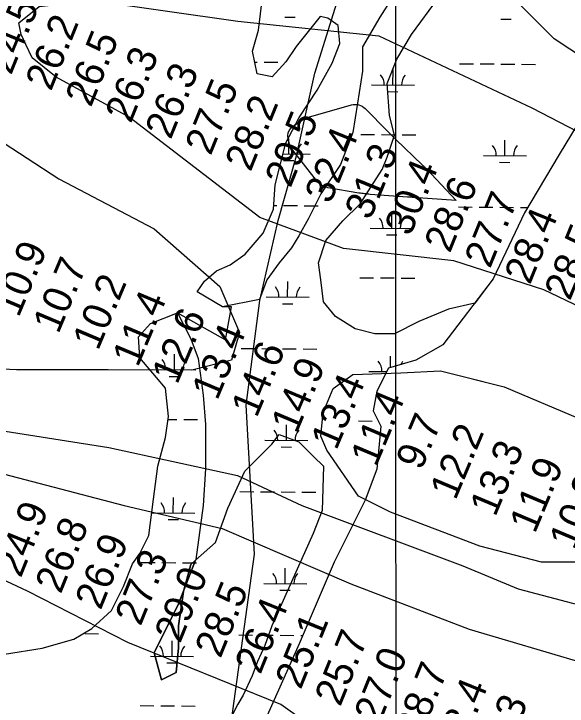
# Model space of a CAD drawing. Extents: x 3271442 to 3309282, y 752266 to 777610.
# Drawn here: x 3290431 to 3291716, y 772135 to 773743 of the extents above; entities that cross this region are included whole.
import ezdxf

# ---------------------------------------------------------------- set-up
doc = ezdxf.new("R2010")
doc.units = 0
for name, color, linetype in [('V-GRID-MAJR', 7, 'Continuous'), ('V-RIVR-RANG', 7, 'Continuous'), ('V-SITE-VEGE', 7, 'Continuous'), ('V-TOPO-BNDY', 7, 'Continuous'), ('V-TOPO-DPTH', 7, 'Continuous'), ('V-TOPO-MAJR', 7, 'Continuous'), ('V-TOPO-MINR', 7, 'Continuous'), ('V-WETL-SWMP', 7, 'Continuous')]:
    doc.layers.add(name, color=color, linetype=linetype)

msp = doc.modelspace()

# ---------------------------------------------------------------- linework, layer by layer
at = {"layer": 'V-GRID-MAJR'}
msp.add_spline([(3291322.7, 757646.2), (3291320.9, 763704.7), (3291319.2, 769766.6), (3291317.4, 775828.6), (3291317.4, 775832)], degree=3, dxfattribs=at)
at = {"layer": 'V-SITE-VEGE'}
for p, q in [((3290999.1, 773705.1), (3291009.6, 773795.9)), ((3291308.9, 773780.5), (3291280.4, 773734.9)), ((3291354.5, 773695), (3291417.1, 773780.5)), ((3291142.2, 773736.5), (3291086.4, 773666.7)), ((3291159.7, 773733), (3291142.2, 773736.5)), ((3291184.1, 773715.6), (3291159.7, 773733)), ((3291280.4, 773734.9), (3291240.5, 773666.5)), ((3291187.6, 773673.7), (3291184.1, 773715.6)), ((3290985.1, 773656.2), (3290999.1, 773705.1)), ((3291320.3, 773638), (3291354.5, 773695)), ((3291086.4, 773666.7), (3291061.9, 773631.8)), ((3291170.1, 773628.3), (3291187.6, 773673.7)), ((3291240.5, 773666.5), (3291240.5, 773609.5)), ((3290995.6, 773603.8), (3290985.1, 773656.2)), ((3291297.5, 773581), (3291320.3, 773638)), ((3291061.9, 773631.8), (3291030.5, 773596.8)), ((3291135.2, 773565.4), (3291170.1, 773628.3)), ((3291030.5, 773596.8), (3290995.6, 773603.8)), ((3291240.5, 773609.5), (3291229.1, 773535.4)), ((3291805.6, 773596.7), (3291697.5, 773416.3)), ((3291303.2, 773506.9), (3291297.5, 773581)), ((3291093.3, 773502.5), (3291135.2, 773565.4)), ((3291229.1, 773535.4), (3291217.8, 773467)), ((3291314.6, 773461.3), (3291303.2, 773506.9)), ((3291061.9, 773443.2), (3291093.3, 773502.5)), ((3291217.8, 773467), (3291189.3, 773393)), ((3291297.5, 773410.1), (3291314.6, 773461.3)), ((3291037.5, 773345.4), (3291061.9, 773443.2)), ((3291286.1, 773381.6), (3291297.5, 773410.1)), ((3291697.5, 773416.3), (3291616.4, 773281)), ((3291189.3, 773393), (3291143.7, 773324.6)), ((3291234.8, 773301.8), (3291286.1, 773381.6)), ((3291034, 773289.5), (3291037.5, 773345.4)), ((3291143.7, 773324.6), (3291115.2, 773267.6)), ((3291195, 773261.9), (3291234.8, 773301.8)), ((3291009.6, 773233.6), (3291034, 773289.5)), ((3291616.4, 773281), (3291544.2, 773127.7)), ((3291115.2, 773267.6), (3291092.4, 773227.7)), ((3291155.1, 773216.3), (3291195, 773261.9)), ((3290967.7, 773184.7), (3291009.6, 773233.6)), ((3291092.4, 773227.7), (3291075.4, 773199.2)), ((3291138, 773165), (3291155.1, 773216.3)), ((3290932.8, 773160.3), (3290967.7, 773184.7)), ((3291075.4, 773199.2), (3291046.9, 773165)), ((3290901.4, 773146.3), (3290932.8, 773160.3)), ((3291046.9, 773165), (3291018.4, 773125.1)), ((3291143.7, 773125.1), (3291138, 773165)), ((3290873.5, 773121.9), (3290901.4, 773146.3)), ((3290856, 773097.4), (3290873.5, 773121.9)), ((3291018.4, 773125.1), (3291001.3, 773079.6)), ((3291149.4, 773073.9), (3291143.7, 773125.1)), ((3291544.2, 773127.7), (3291501, 773071.1)), ((3290915.3, 773062.5), (3290856, 773097.4)), ((3291001.3, 773079.6), (3290915.3, 773062.5)), ((3291177.9, 773039.7), (3291149.4, 773073.9)), ((3291439.9, 773056.8), (3291371.5, 773028.3)), ((3291501, 773071.1), (3291439.9, 773056.8)), ((3291223.4, 773011.2), (3291177.9, 773039.7)), ((3291371.5, 773028.3), (3291314.6, 772999.8)), ((3291269, 772999.8), (3291223.4, 773011.2)), ((3291314.6, 772999.8), (3291269, 772999.8))]:
    msp.add_line(p, q, dxfattribs=at)
for points in [[(3290782.7, 772758.7), (3290789.7, 772807.6), (3290782.7, 772873.9), (3290761.8, 772898.4), (3290723.4, 772943.8), (3290719.9, 772992.7), (3290747.8, 773024.1), (3290810.6, 773048.5), (3290841.8, 772988.4), (3290858.9, 772942.8), (3290870.3, 772857.3), (3290876, 772788.9), (3290876, 772754.8), (3290876, 772686.4), (3290870.3, 772600.9), (3290853.2, 772475.5), (3290852.5, 772473.8), (3290841.8, 772464.1), (3290825.5, 772404.2), (3290813.3, 772373), (3290756.4, 772259), (3290773.5, 772196.3), (3290807.6, 772213.4), (3290813.3, 772270.4), (3290813.3, 772321.7), (3290824.7, 772401.5)], [(3290824.7, 772401.5), (3290825.5, 772404.2), (3290852.5, 772473.8), (3290898.8, 772515.4), (3290927.3, 772595.2), (3290967.1, 772680.7), (3291029.8, 772743.4), (3291046.9, 772766.2), (3291092.4, 772749.1), (3291126.6, 772714.9), (3291149.4, 772692.1), (3291147, 772589.5), (3291126.1, 772535.8), (3291088.5, 772453.3), (3291030.1, 772321.2), (3291013.3, 772275.8), (3290996.6, 772238.6), (3290984.1, 772205.6), (3290963.2, 772160.2), (3290950.7, 772139.5), (3290913.2, 772065.2)], [(3290409.2, 772255.8), (3290496.5, 772269.7), (3290569.8, 772290.7), (3290611.7, 772315.2), (3290657.1, 772357.1), (3290685, 772412.9), (3290705.9, 772465.3), (3290723.4, 772489.8), (3290744.3, 772531.7), (3290754.8, 772615.5), (3290765.3, 772692.3), (3290782.7, 772758.7)]]:
    msp.add_lwpolyline(points, dxfattribs=at)
for points in [[(3290825.5, 772404.2), (3290841.8, 772464.1), (3290852.5, 772473.8)], [(3290825.5, 772404.2), (3290824.7, 772401.5), (3290813.3, 772321.7), (3290813.3, 772270.4), (3290807.6, 772213.4), (3290773.5, 772196.3), (3290756.4, 772259), (3290813.3, 772373)]]:
    msp.add_lwpolyline(points, close=True, dxfattribs=at)
at = {"layer": 'V-TOPO-BNDY'}
for p, q in [((3291129.6, 773605.2), (3291193, 773807.7)), ((3291086.7, 773412.9), (3291129.6, 773605.2)), ((3291044.5, 773263.2), (3291086.7, 773412.9)), ((3291001.7, 773077.1), (3291044.5, 773263.2)), ((3290969.9, 772833.8), (3291001.7, 773077.1)), ((3290989.7, 772488.3), (3290969.9, 772833.8)), ((3290927.5, 772037.7), (3290989.7, 772488.3))]:
    msp.add_line(p, q, dxfattribs=at)
at = {"layer": 'V-TOPO-DPTH'}
for points in [[(3289551, 773653.6), (3289842.1, 773597.4), (3290036.2, 773578.4), (3290165.6, 773545.7), (3290313.5, 773503.8), (3290535, 773359.9), (3290756.7, 773243.7), (3290908.9, 773109.3), (3290954.9, 773002.8), (3290936.2, 772938.2), (3290843.7, 772915.3), (3290649.5, 772915.8), (3290436.8, 772916.3), (3290321.3, 772921.2), (3290196.5, 772940), (3290094.9, 772981.9), (3290002.5, 773032.9), (3289896.5, 773144.2), (3289822.7, 773222.9), (3289698.1, 773329.6), (3289605.8, 773399.2), (3289518.1, 773454.9), (3289551, 773653.6)], [(3291473.9, 772900.6), (3291569.5, 772876.5), (3291745, 772802.1), (3291925, 772667.6), (3291989.5, 772602.7), (3291994, 772533.3), (3291980, 772501), (3291943, 772482.6), (3291882.9, 772468.9), (3291790.4, 772469.1), (3291656.3, 772469.4), (3291513.1, 772506.8), (3291305.2, 772585.9), (3291231.3, 772623), (3291157.6, 772729.6), (3291143.8, 772762), (3291148.6, 772817.4), (3291171.9, 772872.8), (3291218.2, 772905.1), (3291329.1, 772909.4), (3291421.6, 772913.8), (3291473.9, 772900.6)]]:
    msp.add_lwpolyline(points, dxfattribs=at)
at = {"layer": 'V-TOPO-MAJR'}
msp.add_lwpolyline([(3291138.6, 773350.2), (3291135.8, 773353.1), (3291133.2, 773356.2), (3291078.4, 773426.1), (3291077.4, 773427.4), (3291076.4, 773428.7), (3291075.3, 773430), (3291074.3, 773431.3), (3291073.4, 773432.7), (3291072.6, 773434.1), (3291071.9, 773435.6), (3291071.4, 773437.1), (3291067.3, 773451.6), (3291066.7, 773459.7), (3291067.8, 773467.3), (3291071.6, 773474), (3291077.1, 773480.1), (3291098.4, 773495.7), (3291100.3, 773497), (3291102.2, 773498.2), (3291104.3, 773499.2), (3291106.4, 773500), (3291108.6, 773500.8), (3291110.8, 773501.5), (3291113, 773502.2), (3291115.2, 773502.8), (3291214.7, 773531.4), (3291219, 773532.3), (3291223.2, 773532.6), (3291227.5, 773532.3), (3291231.8, 773531.5), (3291235.9, 773530), (3291239.7, 773528.1), (3291243.2, 773525.7), (3291246.5, 773522.8), (3291299.2, 773469.6), (3291301.4, 773467.3), (3291303.7, 773465.1), (3291306, 773462.8), (3291308.2, 773460.5), (3291310.5, 773458.2), (3291312.8, 773455.9), (3291315.1, 773453.7), (3291317.4, 773451.4), (3291379.2, 773392.1), (3291380.5, 773390.9), (3291381.7, 773389.8), (3291382.9, 773388.6), (3291384.1, 773387.4), (3291385.4, 773386.2), (3291386.6, 773385), (3291387.7, 773383.8), (3291388.9, 773382.6), (3291457.7, 773309.5), (3291358, 773316.6), (3291356.4, 773316.7), (3291354.7, 773316.8), (3291353, 773316.9), (3291351.3, 773317), (3291349.6, 773317.1), (3291348, 773317.2), (3291346.3, 773317.3), (3291344.6, 773317.4), (3291258.2, 773323.7), (3291254.9, 773323.9), (3291251.7, 773324.2), (3291248.4, 773324.5), (3291245.1, 773324.9), (3291241.9, 773325.3), (3291238.6, 773325.7), (3291235.4, 773326.2), (3291232.1, 773326.7), (3291159.8, 773339), (3291155.8, 773340), (3291152, 773341.2), (3291148.4, 773343), (3291145, 773345.1), (3291141.7, 773347.5), (3291138.6, 773350.2)], dxfattribs=at)
at = {"layer": 'V-TOPO-MINR'}
for points in [[(3291872.2, 773561.6), (3291685.3, 773685.1), (3291541.3, 773829.8), (3291402.4, 773889), (3291279.4, 773900), (3291108.3, 773900.4), (3290857, 773901), (3290691.3, 773917.5), (3290493.5, 773955.4), (3290343.9, 774014.6), (3290205.1, 774084.5), (3290087.6, 774148.9), (3289938.1, 774250.9), (3289838, 774385.2)], [(3291851.1, 773011.1), (3291661.3, 773101.9), (3291452.5, 773168.9), (3291196.1, 773198), (3291001.5, 773269.7), (3290698.1, 773503.2), (3290529, 773596.2), (3290472.7, 773640.8), (3290458.3, 773671.3), (3290447.5, 773694.6), (3290442.2, 773722.3), (3290489.7, 773760.2), (3290613.3, 773774.2), (3290950.4, 773725.8), (3291278, 773691.8), (3291633.8, 773524.6), (3291927.9, 773371.9)], [(3289551, 773653.6), (3289842.1, 773597.4), (3290036.2, 773578.4), (3290165.6, 773545.7), (3290313.5, 773503.8), (3290535, 773359.9), (3290756.7, 773243.7), (3290908.9, 773109.3), (3290954.9, 773002.8), (3290936.2, 772938.2), (3290843.7, 772915.3), (3290649.5, 772915.8), (3290436.8, 772916.3), (3290321.3, 772921.2), (3290196.5, 772940), (3290094.9, 772981.9), (3290002.5, 773032.9), (3289896.5, 773144.2), (3289822.7, 773222.9), (3289698.1, 773329.6), (3289605.8, 773399.2), (3289518.1, 773454.9)], [(3289490.9, 773277.2), (3289961.7, 772978.2), (3290068.4, 772876.3), (3290148.5, 772811.9), (3290410.4, 772773.9), (3290650.9, 772735.8), (3290950.2, 772670.9), (3291099.8, 772601), (3291473.7, 772461.1), (3291601.9, 772407.3), (3291869.1, 772337.1)], [(3291311.7, 771953.3), (3291050.9, 772139.2), (3290695.1, 772282.6), (3290462.6, 772401.9), (3290197, 772526), (3290121.2, 772611.7), (3290130.8, 772668.7), (3290159.4, 772716.1), (3290211.7, 772720.7), (3290339.9, 772691.9), (3290686.4, 772600.8), (3290914.2, 772548), (3291213.1, 772419), (3291488.4, 772313.8), (3291844.3, 772208.5), (3292162.4, 772136.4), (3292304.7, 772088.6)]]:
    msp.add_lwpolyline(points, dxfattribs=at)
msp.add_lwpolyline([(3291171.9, 772872.8), (3291218.2, 772905.1), (3291329.1, 772909.4), (3291421.6, 772913.8), (3291569.5, 772876.5), (3291745, 772802.1), (3291925, 772667.6), (3291989.5, 772602.7), (3291994, 772533.3), (3291980, 772501), (3291943, 772482.6), (3291882.9, 772468.9), (3291790.4, 772469.1), (3291656.3, 772469.4), (3291513.1, 772506.8), (3291305.2, 772585.9), (3291231.3, 772623), (3291157.6, 772729.6), (3291143.8, 772762), (3291148.6, 772817.4)], close=True, dxfattribs=at)
at = {"layer": 'V-WETL-SWMP'}
for p, q in [((3290999.1, 773705.1), (3291009.6, 773795.9)), ((3291059.7, 773735), (3291083.7, 773734.8)), ((3291142.2, 773736.5), (3291086.4, 773666.7)), ((3291159.7, 773733), (3291142.2, 773736.5)), ((3291184.1, 773715.6), (3291159.7, 773733)), ((3291561.6, 773730.9), (3291585.6, 773730.7)), ((3291187.6, 773673.7), (3291184.1, 773715.6)), ((3290985.1, 773656.2), (3290999.1, 773705.1)), ((3291086.4, 773666.7), (3291061.9, 773631.8)), ((3291170.1, 773628.3), (3291187.6, 773673.7)), ((3290995.6, 773603.8), (3290985.1, 773656.2)), ((3290990.2, 773630.9), (3290996, 773630.9)), ((3291012, 773630.8), (3291044, 773630.5)), ((3291061.9, 773631.8), (3291030.5, 773596.8)), ((3291060, 773630.4), (3291060.7, 773630.4)), ((3291135.2, 773565.4), (3291170.1, 773628.3)), ((3291465.9, 773627), (3291497.9, 773626.8)), ((3291513.9, 773626.6), (3291545.9, 773626.4)), ((3291561.9, 773626.2), (3291593.9, 773626)), ((3291609.9, 773625.8), (3291641.9, 773625.6)), ((3291030.5, 773596.8), (3290995.6, 773603.8)), ((3291310.9, 773577.5), (3291311.2, 773613.5)), ((3291805.6, 773596.7), (3291697.5, 773416.3)), ((3291260.9, 773578), (3291360.9, 773577.1)), ((3291093.3, 773502.5), (3291135.2, 773565.4)), ((3291298.7, 773562.2), (3291322.7, 773562)), ((3291061.9, 773443.2), (3291093.3, 773502.5)), ((3291236.5, 773462.7), (3291268.5, 773462.5)), ((3291284.5, 773462.3), (3291316.5, 773462.1)), ((3291332.5, 773461.9), (3291364.5, 773461.7)), ((3291037.5, 773345.4), (3291061.9, 773443.2)), ((3291069.1, 773417.7), (3291069.4, 773453.7)), ((3291571, 773413.5), (3291571.3, 773449.5)), ((3291055.6, 773417.8), (3291119.1, 773417.3)), ((3291521, 773414), (3291621, 773413.1)), ((3291697.5, 773416.3), (3291616.4, 773281)), ((3291056.9, 773402.3), (3291080.9, 773402.1)), ((3291558.8, 773398.2), (3291582.8, 773398)), ((3291034, 773289.5), (3291037.5, 773345.4)), ((3291034.5, 773297.9), (3291041.2, 773297.8)), ((3291057.2, 773297.7), (3291089.2, 773297.4)), ((3291105.2, 773297.3), (3291137.2, 773297)), ((3291009.6, 773233.6), (3291034, 773289.5)), ((3291308.1, 773244.9), (3291308.4, 773280.9)), ((3291463.1, 773294.4), (3291495.1, 773294.1)), ((3291511.1, 773294), (3291543.1, 773293.7)), ((3291616.4, 773281), (3291544.2, 773127.7)), ((3291559.1, 773293.6), (3291591.1, 773293.3)), ((3291607.1, 773293.2), (3291623.6, 773293)), ((3290967.7, 773184.7), (3291009.6, 773233.6)), ((3291258.1, 773245.3), (3291358.1, 773244.5)), ((3291296, 773229.6), (3291320, 773229.4)), ((3290932.8, 773160.3), (3290967.7, 773184.7)), ((3290901.4, 773146.3), (3290932.8, 773160.3)), ((3290873.5, 773121.9), (3290901.4, 773146.3)), ((3290856, 773097.4), (3290873.5, 773121.9)), ((3291066.3, 773085), (3291066.6, 773121)), ((3291233.8, 773130.1), (3291265.8, 773129.8)), ((3291281.8, 773129.7), (3291313.8, 773129.4)), ((3291329.8, 773129.3), (3291361.8, 773129)), ((3291544.2, 773127.7), (3291427.1, 772974.4)), ((3290915.3, 773062.5), (3290856, 773097.4)), ((3291016.3, 773085.4), (3291116.3, 773084.6)), ((3290936.3, 773062.5), (3290915.3, 773062.5)), ((3290922.3, 772985.7), (3290936.3, 773062.5)), ((3291054.2, 773069.7), (3291078.2, 773069.5)), ((3290747.8, 773024.1), (3290810.6, 773048.5)), ((3290810.6, 773048.5), (3290922.3, 772985.7)), ((3290719.9, 772992.7), (3290747.8, 773024.1)), ((3290723.4, 772943.8), (3290719.9, 772992.7)), ((3290958.5, 772965.8), (3290990.5, 772965.6)), ((3291006.5, 772965.4), (3291038.5, 772965.2)), ((3291054.5, 772965), (3291086.5, 772964.8)), ((3291102.5, 772964.6), (3291134.5, 772964.4)), ((3291427.1, 772974.4), (3291364, 772938.3)), ((3290761.8, 772898.4), (3290723.4, 772943.8)), ((3290803.5, 772916.4), (3290803.8, 772952.4)), ((3291305.5, 772921.6), (3291305.7, 772948.2)), ((3291364, 772938.3), (3291300.9, 772920.3)), ((3290753.5, 772916.8), (3290853.5, 772915.9)), ((3291255.4, 772912.6), (3291296.9, 772912.3)), ((3291300.9, 772920.3), (3291273.9, 772866.2)), ((3290782.7, 772873.9), (3290761.8, 772898.4)), ((3290791.4, 772901), (3290815.4, 772900.8)), ((3290789.7, 772807.6), (3290782.7, 772873.9)), ((3291273.9, 772866.2), (3291264.8, 772821.1)), ((3291264.8, 772821.1), (3291282.9, 772785)), ((3290782.7, 772758.7), (3290789.7, 772807.6)), ((3290788.8, 772801), (3290809.1, 772800.9)), ((3290825.1, 772800.7), (3290857.1, 772800.5)), ((3291063.6, 772752.3), (3291063.9, 772788.3)), ((3291231, 772797.4), (3291263, 772797.1)), ((3291282.9, 772785), (3291273.9, 772685.8)), ((3290765.3, 772692.3), (3290782.7, 772758.7)), ((3291013.6, 772752.8), (3291113.6, 772751.9)), ((3291051.5, 772737), (3291075.5, 772736.8)), ((3290754.8, 772615.5), (3290765.3, 772692.3)), ((3291273.9, 772685.8), (3291246.8, 772613.6)), ((3290955.8, 772633.2), (3290987.8, 772632.9)), ((3291003.8, 772632.8), (3291035.8, 772632.5)), ((3291051.8, 772632.4), (3291083.8, 772632.1)), ((3291099.8, 772632), (3291131.8, 772631.7)), ((3290744.3, 772531.7), (3290754.8, 772615.5)), ((3290800.8, 772583.7), (3290801.1, 772619.7)), ((3291246.8, 772613.6), (3291174.7, 772469.3)), ((3290750.9, 772584.1), (3290850.8, 772583.3)), ((3290788.6, 772568.4), (3290812.6, 772568.2)), ((3290723.4, 772489.8), (3290744.3, 772531.7)), ((3290705.9, 772465.3), (3290723.4, 772489.8)), ((3290685, 772412.9), (3290705.9, 772465.3)), ((3290726.4, 772468.9), (3290758.4, 772468.6)), ((3290774.4, 772468.5), (3290806.4, 772468.2)), ((3290822.4, 772468.1), (3290854.4, 772467.8)), ((3291174.7, 772469.3), (3291093.6, 772280)), ((3291060.9, 772419.7), (3291061.1, 772455.7)), ((3290657.1, 772357.1), (3290685, 772412.9)), ((3291010.9, 772420.1), (3291110.8, 772419.3)), ((3291048.7, 772404.3), (3291072.7, 772404.2)), ((3290611.7, 772315.1), (3290657.1, 772357.1)), ((3290569.8, 772290.7), (3290611.7, 772315.1)), ((3290595.1, 772303.4), (3290627.1, 772303.2)), ((3290953, 772300.5), (3290985, 772300.2)), ((3291001, 772300.1), (3291033, 772299.8)), ((3291049, 772299.7), (3291081, 772299.4)), ((3290496.5, 772269.7), (3290569.8, 772290.7)), ((3290798, 772251), (3290798.3, 772287)), ((3291097, 772299.3), (3291101.9, 772299.3)), ((3290409.2, 772255.8), (3290496.5, 772269.7)), ((3291093.6, 772280), (3291012.5, 772099.6)), ((3290748, 772251.4), (3290848, 772250.6)), ((3290785.9, 772235.7), (3290809.9, 772235.5)), ((3290723.7, 772136.2), (3290755.7, 772135.9)), ((3290771.7, 772135.8), (3290803.7, 772135.5)), ((3290819.7, 772135.4), (3290851.7, 772135.1))]:
    msp.add_line(p, q, dxfattribs=at)
for centre, start, end in [((3291255.6, 773578.5), 358.7563, 40.2999), ((3291366.1, 773577.6), 138.7563, 180.2999), ((3291124.3, 773417.7), 138.7563, 180.2999), ((3291515.7, 773414.5), 358.7563, 40.2999), ((3291626.2, 773413.6), 138.7563, 180.2999), ((3291252.9, 773245.8), 358.7563, 40.2999), ((3291363.4, 773244.9), 138.7563, 180.2999), ((3291011.1, 773085.9), 358.7563, 40.2999), ((3291121.6, 773085), 138.7563, 180.2999), ((3290748.3, 772917.3), 358.7563, 40.2999), ((3290858.7, 772916.4), 138.7563, 180.2999), ((3291250.2, 772913.2), 358.7563, 40.2999), ((3291360.6, 772912.2), 138.7563, 152.7236), ((3291008.4, 772753.3), 358.7563, 40.2999), ((3291118.8, 772752.4), 138.7563, 180.2999), ((3290745.5, 772584.6), 358.7563, 40.2999), ((3290856, 772583.7), 138.7563, 180.2999), ((3291005.6, 772420.6), 358.7563, 40.2999), ((3291116.1, 772419.7), 138.7563, 180.2999), ((3290742.8, 772252), 358.7563, 40.2999), ((3290853.3, 772251), 138.7563, 180.2999)]:
    msp.add_arc(centre, 35.2, start, end, dxfattribs=at)

# ---------------------------------------------------------------- texts
at = {"layer": 'V-RIVR-RANG'}
for s, rotation, p in [('24.5', 67.8583, (3290424.1, 773598.9)), ('26.2', 67.8583, (3290516.8, 773561.5)), ('26.5', 67.8583, (3290609.5, 773524)), ('26.3', 67.8583, (3290702.2, 773486.6)), ('26.3', 67.8583, (3290795, 773449.1)), ('27.5', 67.8583, (3290887.7, 773411.7)), ('28.2', 67.8583, (3290980.4, 773374.2)), ('29.5', 67.8583, (3291073.1, 773336.8)), ('32.4', 67.8583, (3291165.8, 773299.3)), ('31.3', 67.8583, (3291258.6, 773261.8)), ('30.4', 67.8583, (3291351.3, 773224.4)), ('28.6', 67.8583, (3291443.3, 773185.2)), ('27.7', 67.8583, (3291536.7, 773149.5)), ('28.4', 67.8583, (3291629.4, 773112)), ('28.5', 67.8583, (3291722.2, 773074.6)), ('10.9', 67.1483, (3290441.5, 773035.8)), ('10.7', 67.1483, (3290533.9, 772997.5)), ('10.2', 67.1483, (3290626.1, 772958.8)), ('11.4', 67.1483, (3290718.4, 772920.2)), ('12.6', 67.1483, (3290809.9, 772879.9)), ('13.4', 67.1483, (3290902.9, 772843)), ('14.6', 67.1483, (3290994.4, 772802.7)), ('14.9', 67.1483, (3291087.2, 772765.5)), ('13.4', 67.1483, (3291179.6, 772727.2)), ('11.4', 67.1483, (3291271.8, 772688.5)), ('9.7', 67.1483, (3291377, 772680.6)), ('12.2', 67.1483, (3291456.3, 772611.3)), ('13.3', 67.1483, (3291548.6, 772572.7)), ('11.9', 67.1483, (3291640.7, 772533.8)), ('10.9', 67.1483, (3291733, 772495.2)), ('24.9', 67.8983, (3290446.7, 772431)), ('26.8', 67.8983, (3290539.5, 772393.8)), ('26.9', 67.8983, (3290632.2, 772356.2)), ('27.3', 67.8983, (3290725, 772319)), ('29.0', 67.8983, (3290816.7, 772278.9)), ('28.5', 67.8983, (3290910.5, 772244.2)), ('26.4', 67.8983, (3291003.2, 772206.8)), ('25.1', 67.8983, (3291096.9, 772171.6)), ('25.7', 67.8983, (3291188.7, 772132)), ('27.0', 67.8983, (3291280.4, 772091.9)), ('28.7', 67.8983, (3291374.2, 772057.2)), ('28.4', 67.8983, (3291466.9, 772019.8)), ('27.3', 67.8983, (3291559.7, 771982.4))]:
    msp.add_text(s, height=67, rotation=rotation, dxfattribs=at).set_placement(p)

doc.saveas('drawing.dxf')
